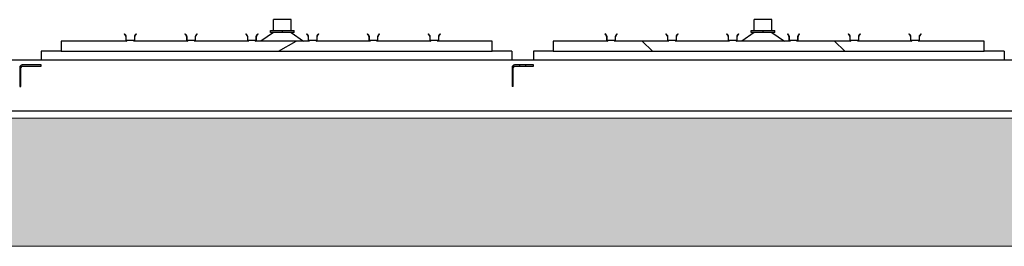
# Model space of a CAD drawing. Extents: x -89225 to 110569, y 13360 to 87647.
# Tile 440 of 478: x 102312 to 104612, y 62264 to 62794. Entities that reach past the tile are written whole.
import ezdxf

# ---------------------------------------------------------------- set-up
doc = ezdxf.new("R2010")
doc.units = 0
doc.layers.add('Beluchtingstank', color=253, linetype='Continuous')
doc.layers.add('Iv-Lines 035', color=4, linetype='Continuous')
pattern_1 = [(210.0002, (1248752.05, -931373.5), (158.7508, -274.9626), [])]

# ---------------------------------------------------------------- blocks, each defined once
blk = doc.blocks.new('Beuchtingstank doorsnede')
h = blk.add_hatch()
h.set_pattern_fill('ANSI31', color=256, scale=2540, angle=165.0002, style=0)
h.set_pattern_definition(pattern_1)
edge = h.paths.add_edge_path()
edge.add_line((1215359.3, -942658.1), (1215343.4, -942658.1))
edge.add_ellipse((1215343.4, -942656.6), major_axis=(-1.56, 0), ratio=1, start_angle=0, end_angle=90, ccw=False)
edge.add_line((1215341.8, -942656.6), (1215341.8, -942648.2))
edge.add_ellipse((1215337.6, -942648.2), major_axis=(0, 4.15), ratio=1, start_angle=270, end_angle=315)
edge.add_line((1215340.6, -942645.3), (1215337.8, -942642.5))
edge.add_line((1215337.8, -942642.5), (1215337, -942643.2))
edge.add_line((1215337, -942643.2), (1215339.8, -942646))
edge.add_ellipse((1215337.6, -942648.2), major_axis=(2.2, -2.2), ratio=1, start_angle=45, end_angle=90, ccw=False)
edge.add_line((1215340.8, -942648.2), (1215340.8, -942656.6))
edge.add_ellipse((1215343.4, -942656.6), major_axis=(0, -2.6), ratio=1, start_angle=270, end_angle=360)
edge.add_line((1215343.4, -942659.1), (1215189.5, -942659.1))
edge.add_line((1215189.5, -942659.1), (1215189.5, -942683.1))
edge.add_line((1215189.5, -942683.1), (1216196.3, -942683.1))
edge.add_line((1216196.3, -942683.1), (1216196.3, -942659.1))
edge.add_line((1216196.3, -942659.1), (1216069.3, -942659.1))
edge.add_ellipse((1216069.3, -942656.6), major_axis=(2.6, 0), ratio=1, start_angle=270, end_angle=360)
edge.add_line((1216071.9, -942656.6), (1216071.9, -942648.2))
edge.add_ellipse((1216075.1, -942648.2), major_axis=(0, 3.12), ratio=1, start_angle=45, end_angle=90, ccw=False)
edge.add_line((1216072.9, -942646), (1216075.7, -942643.2))
edge.add_line((1216075.7, -942643.2), (1216074.9, -942642.5))
edge.add_line((1216074.9, -942642.5), (1216072.1, -942645.3))
edge.add_ellipse((1216075.1, -942648.2), major_axis=(-2.94, -2.94), ratio=1, start_angle=270, end_angle=315)
edge.add_line((1216070.9, -942648.2), (1216070.9, -942656.6))
edge.add_ellipse((1216069.3, -942656.6), major_axis=(0, -1.56), ratio=1, start_angle=0, end_angle=90, ccw=False)
edge.add_line((1216069.3, -942658.1), (1216053.4, -942658.1))
edge.add_ellipse((1216053.4, -942656.6), major_axis=(-1.56, 0), ratio=1, start_angle=0, end_angle=90, ccw=False)
edge.add_line((1216051.8, -942656.6), (1216051.8, -942648.2))
edge.add_ellipse((1216047.6, -942648.2), major_axis=(0, 4.15), ratio=1, start_angle=270, end_angle=315)
edge.add_line((1216050.6, -942645.3), (1216047.8, -942642.5))
edge.add_line((1216047.8, -942642.5), (1216047, -942643.2))
edge.add_line((1216047, -942643.2), (1216049.8, -942646))
edge.add_ellipse((1216047.6, -942648.2), major_axis=(2.2, -2.2), ratio=1, start_angle=45, end_angle=90, ccw=False)
edge.add_line((1216050.8, -942648.2), (1216050.8, -942656.6))
edge.add_ellipse((1216053.4, -942656.6), major_axis=(0, -2.6), ratio=1, start_angle=270, end_angle=360)
edge.add_line((1216053.4, -942659.1), (1215927.3, -942659.1))
edge.add_ellipse((1215927.3, -942656.6), major_axis=(2.6, 0), ratio=1, start_angle=270, end_angle=360)
edge.add_line((1215929.9, -942656.6), (1215929.9, -942648.2))
edge.add_ellipse((1215933.1, -942648.2), major_axis=(0, 3.12), ratio=1, start_angle=45, end_angle=90, ccw=False)
edge.add_line((1215930.9, -942646), (1215933.7, -942643.2))
edge.add_line((1215933.7, -942643.2), (1215932.9, -942642.5))
edge.add_line((1215932.9, -942642.5), (1215930.1, -942645.3))
edge.add_ellipse((1215933.1, -942648.2), major_axis=(-2.94, -2.94), ratio=1, start_angle=270, end_angle=315)
edge.add_line((1215928.9, -942648.2), (1215928.9, -942656.6))
edge.add_ellipse((1215927.3, -942656.6), major_axis=(0, -1.56), ratio=1, start_angle=0, end_angle=90, ccw=False)
edge.add_line((1215927.3, -942658.1), (1215911.4, -942658.1))
edge.add_ellipse((1215911.4, -942656.6), major_axis=(-1.56, 0), ratio=1, start_angle=0, end_angle=90, ccw=False)
edge.add_line((1215909.8, -942656.6), (1215909.8, -942648.2))
edge.add_ellipse((1215905.6, -942648.2), major_axis=(0, 4.15), ratio=1, start_angle=270, end_angle=315)
edge.add_line((1215908.6, -942645.3), (1215905.8, -942642.5))
edge.add_line((1215905.8, -942642.5), (1215905, -942643.2))
edge.add_line((1215905, -942643.2), (1215907.8, -942646))
edge.add_ellipse((1215905.6, -942648.2), major_axis=(2.2, -2.2), ratio=1, start_angle=45, end_angle=90, ccw=False)
edge.add_line((1215908.8, -942648.2), (1215908.8, -942656.6))
edge.add_ellipse((1215911.4, -942656.6), major_axis=(0, -2.6), ratio=1, start_angle=270, end_angle=360)
edge.add_line((1215911.4, -942659.1), (1215785.3, -942659.1))
edge.add_ellipse((1215785.3, -942656.6), major_axis=(2.6, 0), ratio=1, start_angle=270, end_angle=360)
edge.add_line((1215787.9, -942656.6), (1215787.9, -942648.2))
edge.add_ellipse((1215791.1, -942648.2), major_axis=(0, 3.12), ratio=1, start_angle=45, end_angle=90, ccw=False)
edge.add_line((1215788.9, -942646), (1215791.7, -942643.2))
edge.add_line((1215791.7, -942643.2), (1215790.9, -942642.5))
edge.add_line((1215790.9, -942642.5), (1215788.1, -942645.3))
edge.add_ellipse((1215791.1, -942648.2), major_axis=(-2.94, -2.94), ratio=1, start_angle=270, end_angle=315)
edge.add_line((1215786.9, -942648.2), (1215786.9, -942656.6))
edge.add_ellipse((1215785.3, -942656.6), major_axis=(0, -1.56), ratio=1, start_angle=0, end_angle=90, ccw=False)
edge.add_line((1215785.3, -942658.1), (1215769.4, -942658.1))
edge.add_ellipse((1215769.4, -942656.6), major_axis=(-1.56, 0), ratio=1, start_angle=0, end_angle=90, ccw=False)
edge.add_line((1215767.8, -942656.6), (1215767.8, -942648.2))
edge.add_ellipse((1215763.6, -942648.2), major_axis=(0, 4.15), ratio=1, start_angle=270, end_angle=315)
edge.add_line((1215766.6, -942645.3), (1215763.8, -942642.5))
edge.add_line((1215763.8, -942642.5), (1215763, -942643.2))
edge.add_line((1215763, -942643.2), (1215765.8, -942646))
edge.add_ellipse((1215763.6, -942648.2), major_axis=(2.2, -2.2), ratio=1, start_angle=45, end_angle=90, ccw=False)
edge.add_line((1215766.8, -942648.2), (1215766.8, -942656.6))
edge.add_ellipse((1215769.4, -942656.6), major_axis=(0, -2.6), ratio=1, start_angle=270, end_angle=360)
edge.add_line((1215769.4, -942659.1), (1215643.3, -942659.1))
edge.add_ellipse((1215643.3, -942656.6), major_axis=(2.6, 0), ratio=1, start_angle=270, end_angle=360)
edge.add_line((1215645.9, -942656.6), (1215645.9, -942648.2))
edge.add_ellipse((1215649.1, -942648.2), major_axis=(0, 3.12), ratio=1, start_angle=45, end_angle=90, ccw=False)
edge.add_line((1215646.9, -942646), (1215649.7, -942643.2))
edge.add_line((1215649.7, -942643.2), (1215648.9, -942642.5))
edge.add_line((1215648.9, -942642.5), (1215646.1, -942645.3))
edge.add_ellipse((1215649.1, -942648.2), major_axis=(-2.94, -2.94), ratio=1, start_angle=270, end_angle=315)
edge.add_line((1215644.9, -942648.2), (1215644.9, -942656.6))
edge.add_ellipse((1215643.3, -942656.6), major_axis=(0, -1.56), ratio=1, start_angle=0, end_angle=90, ccw=False)
edge.add_line((1215643.3, -942658.1), (1215627.4, -942658.1))
edge.add_ellipse((1215627.4, -942656.6), major_axis=(-1.56, 0), ratio=1, start_angle=0, end_angle=90, ccw=False)
edge.add_line((1215625.8, -942656.6), (1215625.8, -942648.2))
edge.add_ellipse((1215621.6, -942648.2), major_axis=(0, 4.15), ratio=1, start_angle=270, end_angle=315)
edge.add_line((1215624.6, -942645.3), (1215621.8, -942642.5))
edge.add_line((1215621.8, -942642.5), (1215621, -942643.2))
edge.add_line((1215621, -942643.2), (1215623.8, -942646))
edge.add_ellipse((1215621.6, -942648.2), major_axis=(2.2, -2.2), ratio=1, start_angle=45, end_angle=90, ccw=False)
edge.add_line((1215624.8, -942648.2), (1215624.8, -942656.6))
edge.add_ellipse((1215627.4, -942656.6), major_axis=(0, -2.6), ratio=1, start_angle=270, end_angle=360)
edge.add_line((1215627.4, -942659.1), (1215501.3, -942659.1))
edge.add_ellipse((1215501.3, -942656.6), major_axis=(2.6, 0), ratio=1, start_angle=270, end_angle=360)
edge.add_line((1215503.9, -942656.6), (1215503.9, -942648.2))
edge.add_ellipse((1215507.1, -942648.2), major_axis=(0, 3.12), ratio=1, start_angle=45, end_angle=90, ccw=False)
edge.add_line((1215504.9, -942646), (1215507.7, -942643.2))
edge.add_line((1215507.7, -942643.2), (1215506.9, -942642.5))
edge.add_line((1215506.9, -942642.5), (1215504.1, -942645.3))
edge.add_ellipse((1215507.1, -942648.2), major_axis=(-2.94, -2.94), ratio=1, start_angle=270, end_angle=315)
edge.add_line((1215502.9, -942648.2), (1215502.9, -942656.6))
edge.add_ellipse((1215501.3, -942656.6), major_axis=(0, -1.56), ratio=1, start_angle=0, end_angle=90, ccw=False)
edge.add_line((1215501.3, -942658.1), (1215485.4, -942658.1))
edge.add_ellipse((1215485.4, -942656.6), major_axis=(-1.56, 0), ratio=1, start_angle=0, end_angle=90, ccw=False)
edge.add_line((1215483.8, -942656.6), (1215483.8, -942648.2))
edge.add_ellipse((1215479.6, -942648.2), major_axis=(0, 4.15), ratio=1, start_angle=270, end_angle=315)
edge.add_line((1215482.6, -942645.3), (1215479.8, -942642.5))
edge.add_line((1215479.8, -942642.5), (1215479, -942643.2))
edge.add_line((1215479, -942643.2), (1215481.8, -942646))
edge.add_ellipse((1215479.6, -942648.2), major_axis=(2.2, -2.2), ratio=1, start_angle=45, end_angle=90, ccw=False)
edge.add_line((1215482.8, -942648.2), (1215482.8, -942656.6))
edge.add_ellipse((1215485.4, -942656.6), major_axis=(0, -2.6), ratio=1, start_angle=270, end_angle=360)
edge.add_line((1215485.4, -942659.1), (1215359.3, -942659.1))
edge.add_ellipse((1215359.3, -942656.6), major_axis=(2.6, 0), ratio=1, start_angle=270, end_angle=360)
edge.add_line((1215361.9, -942656.6), (1215361.9, -942648.2))
edge.add_ellipse((1215365.1, -942648.2), major_axis=(0, 3.12), ratio=1, start_angle=45, end_angle=90, ccw=False)
edge.add_line((1215362.9, -942646), (1215365.7, -942643.2))
edge.add_line((1215365.7, -942643.2), (1215364.9, -942642.5))
edge.add_line((1215364.9, -942642.5), (1215362.1, -942645.3))
edge.add_ellipse((1215365.1, -942648.2), major_axis=(-2.94, -2.94), ratio=1, start_angle=270, end_angle=315)
edge.add_line((1215360.9, -942648.2), (1215360.9, -942656.6))
edge.add_ellipse((1215359.3, -942656.6), major_axis=(0, -1.56), ratio=1, start_angle=0, end_angle=90, ccw=False)
h = blk.add_hatch()
h.set_pattern_fill('ANSI31', color=256, scale=2540, angle=90, style=0)
h.set_pattern_definition([(135, (1248752.05, -931373.5), (-224.5064, -224.5064), [])])
edge = h.paths.add_edge_path()
edge.add_line((1217192.5, -942658.1), (1217176.6, -942658.1))
edge.add_ellipse((1217176.6, -942656.6), major_axis=(-1.56, 0), ratio=1, start_angle=0, end_angle=90, ccw=False)
edge.add_line((1217175, -942656.6), (1217175, -942648.2))
edge.add_ellipse((1217170.8, -942648.2), major_axis=(0, 4.15), ratio=1, start_angle=270, end_angle=315)
edge.add_line((1217173.8, -942645.3), (1217171, -942642.5))
edge.add_line((1217171, -942642.5), (1217170.2, -942643.2))
edge.add_line((1217170.2, -942643.2), (1217173, -942646))
edge.add_ellipse((1217170.8, -942648.2), major_axis=(2.2, -2.2), ratio=1, start_angle=45, end_angle=90, ccw=False)
edge.add_line((1217174, -942648.2), (1217174, -942656.6))
edge.add_ellipse((1217176.6, -942656.6), major_axis=(0, -2.6), ratio=1, start_angle=270, end_angle=360)
edge.add_line((1217176.6, -942659.1), (1217050.5, -942659.1))
edge.add_ellipse((1217050.5, -942656.6), major_axis=(2.6, 0), ratio=1, start_angle=270, end_angle=360)
edge.add_line((1217053.1, -942656.6), (1217053.1, -942648.2))
edge.add_ellipse((1217056.3, -942648.2), major_axis=(0, 3.12), ratio=1, start_angle=45, end_angle=90, ccw=False)
edge.add_line((1217054.1, -942646), (1217056.9, -942643.2))
edge.add_line((1217056.9, -942643.2), (1217056.1, -942642.5))
edge.add_line((1217056.1, -942642.5), (1217053.3, -942645.3))
edge.add_ellipse((1217056.3, -942648.2), major_axis=(-2.94, -2.94), ratio=1, start_angle=270, end_angle=315)
edge.add_line((1217052.1, -942648.2), (1217052.1, -942656.6))
edge.add_ellipse((1217050.5, -942656.6), major_axis=(0, -1.56), ratio=1, start_angle=0, end_angle=90, ccw=False)
edge.add_line((1217050.5, -942658.1), (1217034.6, -942658.1))
edge.add_ellipse((1217034.6, -942656.6), major_axis=(-1.56, 0), ratio=1, start_angle=0, end_angle=90, ccw=False)
edge.add_line((1217033, -942656.6), (1217033, -942648.2))
edge.add_ellipse((1217028.8, -942648.2), major_axis=(0, 4.15), ratio=1, start_angle=270, end_angle=315)
edge.add_line((1217031.8, -942645.3), (1217029, -942642.5))
edge.add_line((1217029, -942642.5), (1217028.2, -942643.2))
edge.add_line((1217028.2, -942643.2), (1217031, -942646))
edge.add_ellipse((1217028.8, -942648.2), major_axis=(2.2, -2.2), ratio=1, start_angle=45, end_angle=90, ccw=False)
edge.add_line((1217032, -942648.2), (1217032, -942656.6))
edge.add_ellipse((1217034.6, -942656.6), major_axis=(0, -2.6), ratio=1, start_angle=270, end_angle=360)
edge.add_line((1217034.6, -942659.1), (1216908.5, -942659.1))
edge.add_ellipse((1216908.5, -942656.6), major_axis=(2.6, 0), ratio=1, start_angle=270, end_angle=360)
edge.add_line((1216911.1, -942656.6), (1216911.1, -942648.2))
edge.add_ellipse((1216914.3, -942648.2), major_axis=(0, 3.12), ratio=1, start_angle=45, end_angle=90, ccw=False)
edge.add_line((1216912.1, -942646), (1216914.9, -942643.2))
edge.add_line((1216914.9, -942643.2), (1216914.1, -942642.5))
edge.add_line((1216914.1, -942642.5), (1216911.3, -942645.3))
edge.add_ellipse((1216914.3, -942648.2), major_axis=(-2.94, -2.94), ratio=1, start_angle=270, end_angle=315)
edge.add_line((1216910.1, -942648.2), (1216910.1, -942656.6))
edge.add_ellipse((1216908.5, -942656.6), major_axis=(0, -1.56), ratio=1, start_angle=0, end_angle=90, ccw=False)
edge.add_line((1216908.5, -942658.1), (1216892.6, -942658.1))
edge.add_ellipse((1216892.6, -942656.6), major_axis=(-1.56, 0), ratio=1, start_angle=0, end_angle=90, ccw=False)
edge.add_line((1216891, -942656.6), (1216891, -942648.2))
edge.add_ellipse((1216886.8, -942648.2), major_axis=(0, 4.15), ratio=1, start_angle=270, end_angle=315)
edge.add_line((1216889.8, -942645.3), (1216887, -942642.5))
edge.add_line((1216887, -942642.5), (1216886.2, -942643.2))
edge.add_line((1216886.2, -942643.2), (1216889, -942646))
edge.add_ellipse((1216886.8, -942648.2), major_axis=(2.2, -2.2), ratio=1, start_angle=45, end_angle=90, ccw=False)
edge.add_line((1216890, -942648.2), (1216890, -942656.6))
edge.add_ellipse((1216892.6, -942656.6), major_axis=(0, -2.6), ratio=1, start_angle=270, end_angle=360)
edge.add_line((1216892.6, -942659.1), (1216766.5, -942659.1))
edge.add_ellipse((1216766.5, -942656.6), major_axis=(2.6, 0), ratio=1, start_angle=270, end_angle=360)
edge.add_line((1216769.1, -942656.6), (1216769.1, -942648.2))
edge.add_ellipse((1216772.3, -942648.2), major_axis=(0, 3.12), ratio=1, start_angle=45, end_angle=90, ccw=False)
edge.add_line((1216770.1, -942646), (1216772.9, -942643.2))
edge.add_line((1216772.9, -942643.2), (1216772.1, -942642.5))
edge.add_line((1216772.1, -942642.5), (1216769.3, -942645.3))
edge.add_ellipse((1216772.3, -942648.2), major_axis=(-2.94, -2.94), ratio=1, start_angle=270, end_angle=315)
edge.add_line((1216768.1, -942648.2), (1216768.1, -942656.6))
edge.add_ellipse((1216766.5, -942656.6), major_axis=(0, -1.56), ratio=1, start_angle=0, end_angle=90, ccw=False)
edge.add_line((1216766.5, -942658.1), (1216750.6, -942658.1))
edge.add_ellipse((1216750.6, -942656.6), major_axis=(-1.56, 0), ratio=1, start_angle=0, end_angle=90, ccw=False)
edge.add_line((1216749, -942656.6), (1216749, -942648.2))
edge.add_ellipse((1216744.8, -942648.2), major_axis=(0, 4.15), ratio=1, start_angle=270, end_angle=315)
edge.add_line((1216747.8, -942645.3), (1216745, -942642.5))
edge.add_line((1216745, -942642.5), (1216744.2, -942643.2))
edge.add_line((1216744.2, -942643.2), (1216747, -942646))
edge.add_ellipse((1216744.8, -942648.2), major_axis=(2.2, -2.2), ratio=1, start_angle=45, end_angle=90, ccw=False)
edge.add_line((1216748, -942648.2), (1216748, -942656.6))
edge.add_ellipse((1216750.6, -942656.6), major_axis=(0, -2.6), ratio=1, start_angle=270, end_angle=360)
edge.add_line((1216750.6, -942659.1), (1216624.5, -942659.1))
edge.add_ellipse((1216624.5, -942656.6), major_axis=(2.6, 0), ratio=1, start_angle=270, end_angle=360)
edge.add_line((1216627.1, -942656.6), (1216627.1, -942648.2))
edge.add_ellipse((1216630.3, -942648.2), major_axis=(0, 3.12), ratio=1, start_angle=45, end_angle=90, ccw=False)
edge.add_line((1216628.1, -942646), (1216630.9, -942643.2))
edge.add_line((1216630.9, -942643.2), (1216630.1, -942642.5))
edge.add_line((1216630.1, -942642.5), (1216627.3, -942645.3))
edge.add_ellipse((1216630.3, -942648.2), major_axis=(-2.94, -2.94), ratio=1, start_angle=270, end_angle=315)
edge.add_line((1216626.1, -942648.2), (1216626.1, -942656.6))
edge.add_ellipse((1216624.5, -942656.6), major_axis=(0, -1.56), ratio=1, start_angle=0, end_angle=90, ccw=False)
edge.add_line((1216624.5, -942658.1), (1216608.6, -942658.1))
edge.add_ellipse((1216608.6, -942656.6), major_axis=(-1.56, 0), ratio=1, start_angle=0, end_angle=90, ccw=False)
edge.add_line((1216607, -942656.6), (1216607, -942648.2))
edge.add_ellipse((1216602.8, -942648.2), major_axis=(0, 4.15), ratio=1, start_angle=270, end_angle=315)
edge.add_line((1216605.8, -942645.3), (1216603, -942642.5))
edge.add_line((1216603, -942642.5), (1216602.2, -942643.2))
edge.add_line((1216602.2, -942643.2), (1216605, -942646))
edge.add_ellipse((1216602.8, -942648.2), major_axis=(2.2, -2.2), ratio=1, start_angle=45, end_angle=90, ccw=False)
edge.add_line((1216606, -942648.2), (1216606, -942656.6))
edge.add_ellipse((1216608.6, -942656.6), major_axis=(0, -2.6), ratio=1, start_angle=270, end_angle=360)
edge.add_line((1216608.6, -942659.1), (1216482.5, -942659.1))
edge.add_ellipse((1216482.5, -942656.6), major_axis=(2.6, 0), ratio=1, start_angle=270, end_angle=360)
edge.add_line((1216485.1, -942656.6), (1216485.1, -942648.2))
edge.add_ellipse((1216488.3, -942648.2), major_axis=(0, 3.12), ratio=1, start_angle=45, end_angle=90, ccw=False)
edge.add_line((1216486.1, -942646), (1216488.9, -942643.2))
edge.add_line((1216488.9, -942643.2), (1216488.1, -942642.5))
edge.add_line((1216488.1, -942642.5), (1216485.3, -942645.3))
edge.add_ellipse((1216488.3, -942648.2), major_axis=(-2.94, -2.94), ratio=1, start_angle=270, end_angle=315)
edge.add_line((1216484.1, -942648.2), (1216484.1, -942656.6))
edge.add_ellipse((1216482.5, -942656.6), major_axis=(0, -1.56), ratio=1, start_angle=0, end_angle=90, ccw=False)
edge.add_line((1216482.5, -942658.1), (1216466.6, -942658.1))
edge.add_ellipse((1216466.6, -942656.6), major_axis=(-1.56, 0), ratio=1, start_angle=0, end_angle=90, ccw=False)
edge.add_line((1216465, -942656.6), (1216465, -942648.2))
edge.add_ellipse((1216460.8, -942648.2), major_axis=(0, 4.15), ratio=1, start_angle=270, end_angle=315)
edge.add_line((1216463.8, -942645.3), (1216461, -942642.5))
edge.add_line((1216461, -942642.5), (1216460.2, -942643.2))
edge.add_line((1216460.2, -942643.2), (1216463, -942646))
edge.add_ellipse((1216460.8, -942648.2), major_axis=(2.2, -2.2), ratio=1, start_angle=45, end_angle=90, ccw=False)
edge.add_line((1216464, -942648.2), (1216464, -942656.6))
edge.add_ellipse((1216466.6, -942656.6), major_axis=(0, -2.6), ratio=1, start_angle=270, end_angle=360)
edge.add_line((1216466.6, -942659.1), (1216339.5, -942659.1))
edge.add_line((1216339.5, -942659.1), (1216339.5, -942683.1))
edge.add_line((1216339.5, -942683.1), (1217346.3, -942683.1))
edge.add_line((1217346.3, -942683.1), (1217346.3, -942659.1))
edge.add_line((1217346.3, -942659.1), (1217192.5, -942659.1))
edge.add_ellipse((1217192.5, -942656.6), major_axis=(2.6, 0), ratio=1, start_angle=270, end_angle=360)
edge.add_line((1217195.1, -942656.6), (1217195.1, -942648.2))
edge.add_ellipse((1217198.3, -942648.2), major_axis=(0, 3.12), ratio=1, start_angle=45, end_angle=90, ccw=False)
edge.add_line((1217196.1, -942646), (1217198.9, -942643.2))
edge.add_line((1217198.9, -942643.2), (1217198.1, -942642.5))
edge.add_line((1217198.1, -942642.5), (1217195.3, -942645.3))
edge.add_ellipse((1217198.3, -942648.2), major_axis=(-2.94, -2.94), ratio=1, start_angle=270, end_angle=315)
edge.add_line((1217194.1, -942648.2), (1217194.1, -942656.6))
edge.add_ellipse((1217192.5, -942656.6), major_axis=(0, -1.56), ratio=1, start_angle=0, end_angle=90, ccw=False)
h = blk.add_hatch()
h.set_pattern_fill('ANSI31', color=256, scale=2540, angle=165.0002, style=0)
h.set_pattern_definition(pattern_1)
edge = h.paths.add_edge_path()
edge.add_line((1215093, -942721.1), (1215093, -942765.1))
edge.add_line((1215093, -942765.1), (1215096, -942765.1))
edge.add_line((1215096, -942765.1), (1215096, -942721.1))
edge.add_ellipse((1215099, -942721.1), major_axis=(0, 3), ratio=1, start_angle=0, end_angle=90, ccw=False)
edge.add_line((1215099, -942718.1), (1215143, -942718.1))
edge.add_line((1215143, -942718.1), (1215143, -942715.1))
edge.add_line((1215143, -942715.1), (1215099, -942715.1))
edge.add_ellipse((1215099, -942721.1), major_axis=(-6, 0), ratio=1, start_angle=270, end_angle=360)
for p, q in [((1215726.8, -942609.1), (1215685.8, -942609.1)), ((1215685.8, -942634.1), (1215685.8, -942609.1)), ((1215726.8, -942634.1), (1215726.8, -942609.1)), ((1216850, -942609.1), (1216809, -942609.1)), ((1216809, -942634.1), (1216809, -942609.1)), ((1216850, -942634.1), (1216850, -942609.1)), ((1215337.8, -942642.5), (1215337, -942643.2)), ((1215337, -942643.2), (1215339.8, -942646)), ((1215340.6, -942645.3), (1215337.8, -942642.5)), ((1215340.8, -942648.2), (1215340.8, -942656.6)), ((1215341.8, -942656.6), (1215341.8, -942648.2)), ((1215360.9, -942648.2), (1215360.9, -942656.6)), ((1215361.9, -942656.6), (1215361.9, -942648.2)), ((1215364.9, -942642.5), (1215362.1, -942645.3)), ((1215362.9, -942646), (1215365.7, -942643.2)), ((1215365.7, -942643.2), (1215364.9, -942642.5)), ((1215479.8, -942642.5), (1215479, -942643.2)), ((1215479, -942643.2), (1215481.8, -942646)), ((1215482.6, -942645.3), (1215479.8, -942642.5)), ((1215482.8, -942648.2), (1215482.8, -942656.6)), ((1215483.8, -942656.6), (1215483.8, -942648.2)), ((1215502.9, -942648.2), (1215502.9, -942656.6)), ((1215503.9, -942656.6), (1215503.9, -942648.2)), ((1215506.9, -942642.5), (1215504.1, -942645.3)), ((1215504.9, -942646), (1215507.7, -942643.2)), ((1215507.7, -942643.2), (1215506.9, -942642.5)), ((1215621.8, -942642.5), (1215621, -942643.2)), ((1215621, -942643.2), (1215623.8, -942646)), ((1215624.6, -942645.3), (1215621.8, -942642.5)), ((1215624.8, -942648.2), (1215624.8, -942656.6)), ((1215625.8, -942656.6), (1215625.8, -942648.2)), ((1215644.9, -942648.2), (1215644.9, -942656.6)), ((1215645.9, -942656.6), (1215645.9, -942648.2)), ((1215648.9, -942642.5), (1215646.1, -942645.3)), ((1215646.9, -942646), (1215649.7, -942643.2)), ((1215649.7, -942643.2), (1215648.9, -942642.5)), ((1215685.8, -942639.1), (1215656.3, -942659.1)), ((1215678.7, -942639.1), (1215678.7, -942634.1)), ((1215678.7, -942634.1), (1215678.8, -942634.1)), ((1215678.8, -942639.1), (1215678.7, -942639.1)), ((1215678.8, -942639.1), (1215678.8, -942634.1)), ((1215678.8, -942634.1), (1215706.5, -942634.1)), ((1215706.5, -942639.1), (1215678.8, -942639.1)), ((1215706.5, -942639.1), (1215706.5, -942634.1)), ((1215706.5, -942634.1), (1215734, -942634.1)), ((1215734, -942639.1), (1215706.5, -942639.1)), ((1215726.8, -942639.1), (1215756.3, -942659.1)), ((1215734, -942639.1), (1215734, -942634.1)), ((1215763.8, -942642.5), (1215763, -942643.2)), ((1215763, -942643.2), (1215765.8, -942646)), ((1215766.6, -942645.3), (1215763.8, -942642.5)), ((1215766.8, -942648.2), (1215766.8, -942656.6)), ((1215767.8, -942656.6), (1215767.8, -942648.2)), ((1215786.9, -942648.2), (1215786.9, -942656.6)), ((1215787.9, -942656.6), (1215787.9, -942648.2)), ((1215790.9, -942642.5), (1215788.1, -942645.3)), ((1215788.9, -942646), (1215791.7, -942643.2)), ((1215791.7, -942643.2), (1215790.9, -942642.5)), ((1215905.8, -942642.5), (1215905, -942643.2)), ((1215905, -942643.2), (1215907.8, -942646)), ((1215908.6, -942645.3), (1215905.8, -942642.5)), ((1215908.8, -942648.2), (1215908.8, -942656.6)), ((1215909.8, -942656.6), (1215909.8, -942648.2)), ((1215928.9, -942648.2), (1215928.9, -942656.6)), ((1215929.9, -942656.6), (1215929.9, -942648.2)), ((1215932.9, -942642.5), (1215930.1, -942645.3)), ((1215930.9, -942646), (1215933.7, -942643.2)), ((1215933.7, -942643.2), (1215932.9, -942642.5)), ((1216047.8, -942642.5), (1216047, -942643.2)), ((1216047, -942643.2), (1216049.8, -942646)), ((1216050.6, -942645.3), (1216047.8, -942642.5)), ((1216050.8, -942648.2), (1216050.8, -942656.6)), ((1216051.8, -942656.6), (1216051.8, -942648.2)), ((1216070.9, -942648.2), (1216070.9, -942656.6)), ((1216071.9, -942656.6), (1216071.9, -942648.2)), ((1216074.9, -942642.5), (1216072.1, -942645.3)), ((1216072.9, -942646), (1216075.7, -942643.2)), ((1216075.7, -942643.2), (1216074.9, -942642.5)), ((1216461, -942642.5), (1216460.2, -942643.2)), ((1216460.2, -942643.2), (1216463, -942646)), ((1216463.8, -942645.3), (1216461, -942642.5)), ((1216464, -942648.2), (1216464, -942656.6)), ((1216465, -942656.6), (1216465, -942648.2)), ((1216484.1, -942648.2), (1216484.1, -942656.6)), ((1216485.1, -942656.6), (1216485.1, -942648.2)), ((1216488.1, -942642.5), (1216485.3, -942645.3)), ((1216486.1, -942646), (1216488.9, -942643.2)), ((1216488.9, -942643.2), (1216488.1, -942642.5)), ((1216603, -942642.5), (1216602.2, -942643.2)), ((1216602.2, -942643.2), (1216605, -942646)), ((1216605.8, -942645.3), (1216603, -942642.5)), ((1216606, -942648.2), (1216606, -942656.6)), ((1216607, -942656.6), (1216607, -942648.2)), ((1216626.1, -942648.2), (1216626.1, -942656.6)), ((1216627.1, -942656.6), (1216627.1, -942648.2)), ((1216630.1, -942642.5), (1216627.3, -942645.3)), ((1216628.1, -942646), (1216630.9, -942643.2)), ((1216630.9, -942643.2), (1216630.1, -942642.5)), ((1216745, -942642.5), (1216744.2, -942643.2)), ((1216744.2, -942643.2), (1216747, -942646)), ((1216747.8, -942645.3), (1216745, -942642.5)), ((1216748, -942648.2), (1216748, -942656.6)), ((1216749, -942656.6), (1216749, -942648.2)), ((1216768.1, -942648.2), (1216768.1, -942656.6)), ((1216769.1, -942656.6), (1216769.1, -942648.2)), ((1216772.1, -942642.5), (1216769.3, -942645.3)), ((1216770.1, -942646), (1216772.9, -942643.2)), ((1216772.9, -942643.2), (1216772.1, -942642.5)), ((1216809, -942639.1), (1216779.5, -942659.1)), ((1216801.9, -942634.1), (1216802, -942634.1)), ((1216801.9, -942639.1), (1216801.9, -942634.1)), ((1216802, -942639.1), (1216801.9, -942639.1)), ((1216802, -942639.1), (1216802, -942634.1)), ((1216802, -942634.1), (1216829.7, -942634.1)), ((1216829.7, -942639.1), (1216802, -942639.1)), ((1216829.7, -942639.1), (1216829.7, -942634.1)), ((1216829.7, -942634.1), (1216857.2, -942634.1)), ((1216857.2, -942639.1), (1216829.7, -942639.1)), ((1216850, -942639.1), (1216879.5, -942659.1)), ((1216857.2, -942639.1), (1216857.2, -942634.1)), ((1216887, -942642.5), (1216886.2, -942643.2)), ((1216886.2, -942643.2), (1216889, -942646)), ((1216889.8, -942645.3), (1216887, -942642.5)), ((1216890, -942648.2), (1216890, -942656.6)), ((1216891, -942656.6), (1216891, -942648.2)), ((1216910.1, -942648.2), (1216910.1, -942656.6)), ((1216911.1, -942656.6), (1216911.1, -942648.2)), ((1216914.1, -942642.5), (1216911.3, -942645.3)), ((1216912.1, -942646), (1216914.9, -942643.2)), ((1216914.9, -942643.2), (1216914.1, -942642.5)), ((1217029, -942642.5), (1217028.2, -942643.2)), ((1217028.2, -942643.2), (1217031, -942646)), ((1217031.8, -942645.3), (1217029, -942642.5)), ((1217032, -942648.2), (1217032, -942656.6)), ((1217033, -942656.6), (1217033, -942648.2)), ((1217052.1, -942648.2), (1217052.1, -942656.6)), ((1217053.1, -942656.6), (1217053.1, -942648.2)), ((1217056.1, -942642.5), (1217053.3, -942645.3)), ((1217054.1, -942646), (1217056.9, -942643.2)), ((1217056.9, -942643.2), (1217056.1, -942642.5)), ((1217171, -942642.5), (1217170.2, -942643.2)), ((1217170.2, -942643.2), (1217173, -942646)), ((1217173.8, -942645.3), (1217171, -942642.5)), ((1217174, -942648.2), (1217174, -942656.6)), ((1217175, -942656.6), (1217175, -942648.2)), ((1217194.1, -942648.2), (1217194.1, -942656.6)), ((1217195.1, -942656.6), (1217195.1, -942648.2)), ((1217198.1, -942642.5), (1217195.3, -942645.3)), ((1217196.1, -942646), (1217198.9, -942643.2)), ((1217198.9, -942643.2), (1217198.1, -942642.5)), ((1215343.4, -942659.1), (1215189.5, -942659.1)), ((1215189.5, -942659.1), (1215189.5, -942683.1)), ((1215359.3, -942658.1), (1215343.4, -942658.1)), ((1215485.4, -942659.1), (1215359.3, -942659.1)), ((1215501.3, -942658.1), (1215485.4, -942658.1)), ((1215627.4, -942659.1), (1215501.3, -942659.1)), ((1215643.3, -942658.1), (1215627.4, -942658.1)), ((1215769.4, -942659.1), (1215643.3, -942659.1)), ((1215785.3, -942658.1), (1215769.4, -942658.1)), ((1215911.4, -942659.1), (1215785.3, -942659.1)), ((1215927.3, -942658.1), (1215911.4, -942658.1)), ((1216053.4, -942659.1), (1215927.3, -942659.1)), ((1216069.3, -942658.1), (1216053.4, -942658.1)), ((1216196.3, -942659.1), (1216069.3, -942659.1)), ((1216196.3, -942683.1), (1216196.3, -942659.1)), ((1216466.6, -942659.1), (1216339.5, -942659.1)), ((1216339.5, -942659.1), (1216339.5, -942683.1)), ((1216482.5, -942658.1), (1216466.6, -942658.1)), ((1216608.6, -942659.1), (1216482.5, -942659.1)), ((1216624.5, -942658.1), (1216608.6, -942658.1)), ((1216750.6, -942659.1), (1216624.5, -942659.1)), ((1216766.5, -942658.1), (1216750.6, -942658.1)), ((1216892.6, -942659.1), (1216766.5, -942659.1)), ((1216908.5, -942658.1), (1216892.6, -942658.1)), ((1217034.6, -942659.1), (1216908.5, -942659.1)), ((1217050.5, -942658.1), (1217034.6, -942658.1)), ((1217176.6, -942659.1), (1217050.5, -942659.1)), ((1217192.5, -942658.1), (1217176.6, -942658.1)), ((1217346.3, -942659.1), (1217192.5, -942659.1)), ((1217346.3, -942683.1), (1217346.3, -942659.1)), ((1215189.5, -942683.1), (1215142.9, -942683.1)), ((1215142.9, -942683.1), (1215142.9, -942703.1)), ((1215189.5, -942683.1), (1216196.3, -942683.1)), ((1216242.9, -942683.1), (1216196.3, -942683.1)), ((1216242.9, -942683.1), (1216242.9, -942703.1)), ((1216339.5, -942683.1), (1216292.9, -942683.1)), ((1216292.9, -942683.1), (1216292.9, -942703.1)), ((1216339.5, -942683.1), (1217346.3, -942683.1)), ((1217392.9, -942683.1), (1217346.3, -942683.1)), ((1217392.9, -942683.1), (1217392.9, -942703.1)), ((1213936, -942703.1), (1219750, -942703.1)), ((1215093, -942721.1), (1215093, -942765.1)), ((1215096, -942765.1), (1215096, -942721.1)), ((1215143, -942715.1), (1215099, -942715.1)), ((1215099, -942718.1), (1215143, -942718.1)), ((1215143, -942718.1), (1215143, -942715.1)), ((1216243, -942721.1), (1216243, -942765.1)), ((1216246, -942765.1), (1216246, -942721.1)), ((1216293, -942715.1), (1216249, -942715.1)), ((1216249, -942718.1), (1216293, -942718.1)), ((1216261, -942718.1), (1216261, -942715.1)), ((1216275, -942718.1), (1216275, -942715.1)), ((1216293, -942718.1), (1216293, -942715.1)), ((1215093, -942765.1), (1215096, -942765.1)), ((1216246, -942765.1), (1216243, -942765.1)), ((1219750, -942823.1), (1213936, -942823.1))]:
    blk.add_line(p, q)
for centre, radius, start, end in [((1215337.6, -942648.2), 3.12, 0, 45), ((1215337.6, -942648.2), 4.15, 0, 45), ((1215365.1, -942648.2), 4.15, 135, 180), ((1215365.1, -942648.2), 3.12, 135, 180), ((1215479.6, -942648.2), 3.12, 0, 45), ((1215479.6, -942648.2), 4.15, 0, 45), ((1215507.1, -942648.2), 4.15, 135, 180), ((1215507.1, -942648.2), 3.12, 135, 180), ((1215621.6, -942648.2), 3.12, 0, 45), ((1215621.6, -942648.2), 4.15, 0, 45), ((1215649.1, -942648.2), 4.15, 135, 180), ((1215649.1, -942648.2), 3.12, 135, 180), ((1215763.6, -942648.2), 3.12, 0, 45), ((1215763.6, -942648.2), 4.15, 0, 45), ((1215791.1, -942648.2), 4.15, 135, 180), ((1215791.1, -942648.2), 3.12, 135, 180), ((1215905.6, -942648.2), 3.12, 0, 45), ((1215905.6, -942648.2), 4.15, 0, 45), ((1215933.1, -942648.2), 4.15, 135, 180), ((1215933.1, -942648.2), 3.12, 135, 180), ((1216047.6, -942648.2), 3.12, 0, 45), ((1216047.6, -942648.2), 4.15, 0, 45), ((1216075.1, -942648.2), 4.15, 135, 180), ((1216075.1, -942648.2), 3.12, 135, 180), ((1216460.8, -942648.2), 3.12, 0, 45), ((1216460.8, -942648.2), 4.15, 0, 45), ((1216488.3, -942648.2), 4.15, 135, 180), ((1216488.3, -942648.2), 3.12, 135, 180), ((1216602.8, -942648.2), 3.12, 0, 45), ((1216602.8, -942648.2), 4.15, 0, 45), ((1216630.3, -942648.2), 4.15, 135, 180), ((1216630.3, -942648.2), 3.12, 135, 180), ((1216744.8, -942648.2), 3.12, 0, 45), ((1216744.8, -942648.2), 4.15, 0, 45), ((1216772.3, -942648.2), 4.15, 135, 180), ((1216772.3, -942648.2), 3.12, 135, 180), ((1216886.8, -942648.2), 3.12, 0, 45), ((1216886.8, -942648.2), 4.15, 0, 45), ((1216914.3, -942648.2), 4.15, 135, 180), ((1216914.3, -942648.2), 3.12, 135, 180), ((1217028.8, -942648.2), 3.12, 0, 45), ((1217028.8, -942648.2), 4.15, 0, 45), ((1217056.3, -942648.2), 4.15, 135, 180), ((1217056.3, -942648.2), 3.12, 135, 180), ((1217170.8, -942648.2), 3.12, 0, 45), ((1217170.8, -942648.2), 4.15, 0, 45), ((1217198.3, -942648.2), 4.15, 135, 180), ((1217198.3, -942648.2), 3.12, 135, 180), ((1215343.4, -942656.6), 2.6, 180, 270), ((1215343.4, -942656.6), 1.56, 180, 270), ((1215359.3, -942656.6), 2.6, 270, 0), ((1215359.3, -942656.6), 1.56, 270, 0), ((1215485.4, -942656.6), 2.6, 180, 270), ((1215485.4, -942656.6), 1.56, 180, 270), ((1215501.3, -942656.6), 2.6, 270, 0), ((1215501.3, -942656.6), 1.56, 270, 0), ((1215627.4, -942656.6), 2.6, 180, 270), ((1215627.4, -942656.6), 1.56, 180, 270), ((1215643.3, -942656.6), 2.6, 270, 0), ((1215643.3, -942656.6), 1.56, 270, 0), ((1215769.4, -942656.6), 2.6, 180, 270), ((1215769.4, -942656.6), 1.56, 180, 270), ((1215785.3, -942656.6), 2.6, 270, 0), ((1215785.3, -942656.6), 1.56, 270, 0), ((1215911.4, -942656.6), 2.6, 180, 270), ((1215911.4, -942656.6), 1.56, 180, 270), ((1215927.3, -942656.6), 2.6, 270, 0), ((1215927.3, -942656.6), 1.56, 270, 0), ((1216053.4, -942656.6), 2.6, 180, 270), ((1216053.4, -942656.6), 1.56, 180, 270), ((1216069.3, -942656.6), 2.6, 270, 0), ((1216069.3, -942656.6), 1.56, 270, 0), ((1216466.6, -942656.6), 2.6, 180, 270), ((1216466.6, -942656.6), 1.56, 180, 270), ((1216482.5, -942656.6), 2.6, 270, 0), ((1216482.5, -942656.6), 1.56, 270, 0), ((1216608.6, -942656.6), 2.6, 180, 270), ((1216608.6, -942656.6), 1.56, 180, 270), ((1216624.5, -942656.6), 2.6, 270, 0), ((1216624.5, -942656.6), 1.56, 270, 0), ((1216750.6, -942656.6), 2.6, 180, 270), ((1216750.6, -942656.6), 1.56, 180, 270), ((1216766.5, -942656.6), 2.6, 270, 0), ((1216766.5, -942656.6), 1.56, 270, 0), ((1216892.6, -942656.6), 2.6, 180, 270), ((1216892.6, -942656.6), 1.56, 180, 270), ((1216908.5, -942656.6), 2.6, 270, 0), ((1216908.5, -942656.6), 1.56, 270, 0), ((1217034.6, -942656.6), 2.6, 180, 270), ((1217034.6, -942656.6), 1.56, 180, 270), ((1217050.5, -942656.6), 2.6, 270, 0), ((1217050.5, -942656.6), 1.56, 270, 0), ((1217176.6, -942656.6), 2.6, 180, 270), ((1217176.6, -942656.6), 1.56, 180, 270), ((1217192.5, -942656.6), 2.6, 270, 0), ((1217192.5, -942656.6), 1.56, 270, 0), ((1215099, -942721.1), 6, 90, 180), ((1215099, -942721.1), 3, 90, 180), ((1216249, -942721.1), 6, 90, 180), ((1216249, -942721.1), 3, 90, 180)]:
    blk.add_arc(centre, radius, start, end)

msp = doc.modelspace()

# ---------------------------------------------------------------- hatches: boundary and pattern name
at = {"layer": 'Beluchtingstank', "lineweight": 9, "ltscale": 0.01}
h = msp.add_hatch(dxfattribs=at)
h.set_pattern_fill('AR-CONC', color=256, style=0)
h.set_pattern_definition([(50, (-1047045.63, 1032403.43), (182.184669, -15.939086), [19.05, -209.55]), (355, (-1047045.63, 1032403.43), (-35.243421, 191.056845), [15.24, -167.640584]), (100.451445, (-1047030.45, 1032402.1), (146.941247, 175.117752), [16.190009, -178.090245]), (46.1842, (-1047045.63, 1032454.23), (271.07904, -42.042328), [28.575, -314.325]), (96.635558, (-1047023.04, 1032450.73), (237.404134, 247.426125), [24.285023, -267.13561]), (351.184151, (-1047045.63, 1032454.23), (237.404134, 247.426125), [22.859967, -251.45973]), (21, (-1047020.23, 1032441.53), (151.614391, -102.265198), [19.05, -209.55]), (326, (-1047020.23, 1032441.53), (61.802028, 184.187966), [15.24, -167.64]), (71.451445, (-1047007.6, 1032433), (213.41642, 81.922769), [16.190009, -178.089938]), (37.5, (-1047045.63, 1032403.43), (3.0886033, 84.555039), [0, -165.608, 0, -170.18, 0, -168.275]), (7.5, (-1047045.63, 1032403.43), (66.8196625, 100.180575), [0, -97.028, 0, -161.798, 0, -64.135]), (327.5, (-1047102.275, 1032403.43), (135.5905952, -5.728744), [0, -63.5, 0, -198.12, 0, -262.89]), (317.5, (-1047127.68, 1032403.43), (148.129181, 25.426491), [0, -82.55, 0, -131.572, 0, -186.69])])
h.paths.add_polyline_path([(107367.1, 62264.3), (107367.1, 62564.3), (107067.1, 62564.3), (100717.1, 62564.3), (100467.1, 62564.3), (94117.1, 62564.3), (93867.1, 62564.3), (87517.1, 62564.3), (87267.1, 62564.3), (80917.1, 62564.3), (80617.1, 62564.3), (80617.1, 62264.3)])

# ---------------------------------------------------------------- linework, layer by layer
for p, q in [((107367.1, 62564.3), (80617.1, 62564.3)), ((80617.1, 62264.3), (107367.1, 62264.3))]:
    msp.add_line(p, q, dxfattribs=at)

# ---------------------------------------------------------------- block references
at = {"layer": 'Iv-Lines 035'}
msp.add_blockref('Beuchtingstank doorsnede', (-1112780.9, 1005403.4), dxfattribs=at)

doc.saveas('drawing.dxf')
